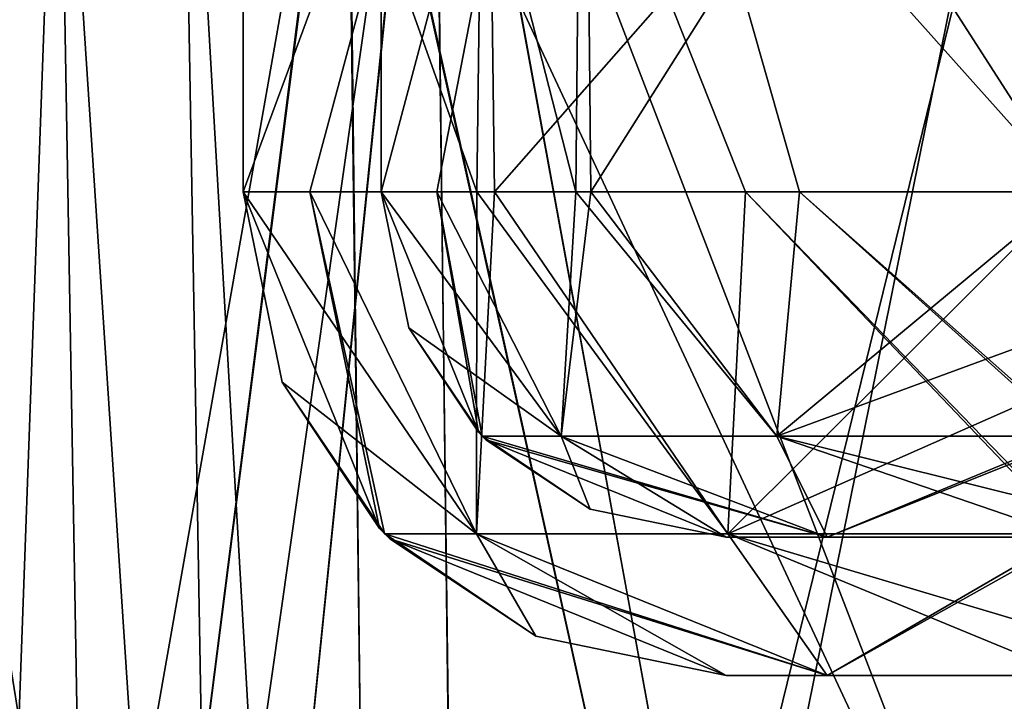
# Model space of a CAD drawing. Header units: millimetres. Extents: x -294 to 294, y -42 to 416.
# Tile 310 of 364: x -7 to 8, y 333 to 343. Entities that reach past the tile are written whole.
import ezdxf

# ---------------------------------------------------------------- set-up
doc = ezdxf.new("R2010")
doc.units = ezdxf.units.MM
doc.header["$LTSCALE"] = 65.185185
for name, color, linetype in [('1918', 7, 'CONTINUOUS'), ('1956', 7, 'CONTINUOUS'), ('2025', 7, 'CONTINUOUS'), ('2106', 7, 'CONTINUOUS'), ('2109', 7, 'CONTINUOUS'), ('2110', 7, 'CONTINUOUS'), ('2111', 7, 'CONTINUOUS'), ('2112', 7, 'CONTINUOUS'), ('2115', 7, 'CONTINUOUS'), ('2116', 7, 'CONTINUOUS'), ('2270', 7, 'CONTINUOUS'), ('2276', 7, 'CONTINUOUS'), ('2284', 7, 'CONTINUOUS'), ('2288', 7, 'CONTINUOUS'), ('2323', 7, 'CONTINUOUS'), ('2330', 7, 'CONTINUOUS'), ('2367', 7, 'CONTINUOUS'), ('2376', 7, 'CONTINUOUS'), ('2377', 7, 'CONTINUOUS'), ('2378', 7, 'CONTINUOUS'), ('2379', 7, 'CONTINUOUS'), ('2380', 7, 'CONTINUOUS'), ('2381', 7, 'CONTINUOUS'), ('2397', 7, 'CONTINUOUS'), ('2400', 7, 'CONTINUOUS'), ('2401', 7, 'CONTINUOUS'), ('2402', 7, 'CONTINUOUS'), ('2403', 7, 'CONTINUOUS'), ('2404', 7, 'CONTINUOUS'), ('2405', 7, 'CONTINUOUS'), ('3634', 7, 'CONTINUOUS'), ('3640', 7, 'CONTINUOUS'), ('3648', 7, 'CONTINUOUS'), ('3652', 7, 'CONTINUOUS'), ('3687', 7, 'CONTINUOUS'), ('3694', 7, 'CONTINUOUS'), ('3701', 7, 'CONTINUOUS'), ('3725', 7, 'CONTINUOUS'), ('3808', 7, 'CONTINUOUS'), ('3889', 7, 'CONTINUOUS'), ('3892', 7, 'CONTINUOUS'), ('3893', 7, 'CONTINUOUS'), ('3894', 7, 'CONTINUOUS'), ('3895', 7, 'CONTINUOUS'), ('3898', 7, 'CONTINUOUS'), ('3899', 7, 'CONTINUOUS'), ('4018', 7, 'CONTINUOUS'), ('4027', 7, 'CONTINUOUS'), ('4028', 7, 'CONTINUOUS'), ('4029', 7, 'CONTINUOUS'), ('4030', 7, 'CONTINUOUS'), ('4031', 7, 'CONTINUOUS'), ('4032', 7, 'CONTINUOUS'), ('4038', 7, 'CONTINUOUS'), ('4049', 7, 'CONTINUOUS'), ('4052', 7, 'CONTINUOUS'), ('4053', 7, 'CONTINUOUS'), ('4054', 7, 'CONTINUOUS'), ('4055', 7, 'CONTINUOUS'), ('4056', 7, 'CONTINUOUS')]:
    doc.layers.add(name, color=color, linetype=linetype)

msp = doc.modelspace()

# ---------------------------------------------------------------- linework, layer by layer
at = {"layer": '1918', "linetype": 'Continuous'}
for points in [[(-4.205, 350, -150.183), (-4.205, 350, -27.317), (-3.804, 327, -150.183), (-4.205, 350, -150.183)], [(-4.205, 350, -27.317), (-3.804, 327, -27.317), (-3.804, 327, -150.183), (-4.205, 350, -27.317)]]:
    msp.add_3dface(points, dxfattribs=at)
at = {"layer": '1956', "linetype": 'Continuous'}
for points in [[(-4.205, 350, -27.317), (-0.535, 350, -18.454), (-3.804, 327, -27.317), (-4.205, 350, -27.317)], [(-3.804, 327, -27.317), (-0.535, 350, -18.454), (-2.883, 327, -22.677), (-3.804, 327, -27.317)], [(-2.883, 327, -22.677), (-0.535, 350, -18.454), (-0.262, 327, -18.748), (-2.883, 327, -22.677)], [(-0.535, 350, -18.454), (8.317, 350, -14.795), (3.673, 327, -16.119), (-0.535, 350, -18.454)], [(-0.262, 327, -18.748), (-0.535, 350, -18.454), (3.673, 327, -16.119), (-0.262, 327, -18.748)], [(8.317, 350, -14.795), (8.317, 327, -15.196), (3.673, 327, -16.119), (8.317, 350, -14.795)]]:
    msp.add_3dface(points, dxfattribs=at)
at = {"layer": '2025', "linetype": 'Continuous'}
for points in [[(-0.546, 350, -159.035), (-4.205, 350, -150.183), (-2.881, 327, -154.827), (-0.546, 350, -159.035)], [(-4.205, 350, -150.183), (-3.804, 327, -150.183), (-2.881, 327, -154.827), (-4.205, 350, -150.183)], [(-0.546, 350, -159.035), (-2.881, 327, -154.827), (-0.252, 327, -158.762), (-0.546, 350, -159.035)], [(8.317, 350, -162.705), (-0.546, 350, -159.035), (8.317, 327, -162.304), (8.317, 350, -162.705)], [(8.317, 327, -162.304), (-0.546, 350, -159.035), (3.677, 327, -161.383), (8.317, 327, -162.304)], [(-0.546, 350, -159.035), (-0.252, 327, -158.762), (3.677, 327, -161.383), (-0.546, 350, -159.035)]]:
    msp.add_3dface(points, dxfattribs=at)
at = {"layer": '2106', "linetype": 'Continuous'}
for points in [[(-5.603, 326.953, -143.25), (-3.963, 280, -143.25), (-9.062, 348.6, -143.25), (-5.603, 326.953, -143.25)], [(-9.062, 348.6, -143.25), (-3.963, 280, -143.25), (-8.463, 280, -143.25), (-9.062, 348.6, -143.25)], [(-5.603, 326.953, -143.25), (-9.062, 348.6, -143.25), (-5.981, 348.6, -143.25), (-5.603, 326.953, -143.25)]]:
    msp.add_3dface(points, dxfattribs=at)
at = {"layer": '2109', "linetype": 'Continuous'}
for points in [[(-5.603, 326.953, -34.25), (-5.603, 326.953, -27.316), (-5.981, 348.6, -27.317), (-5.603, 326.953, -34.25)], [(-5.603, 326.953, -34.25), (-5.981, 348.6, -27.317), (-5.981, 348.6, -34.25), (-5.603, 326.953, -34.25)]]:
    msp.add_3dface(points, dxfattribs=at)
at = {"layer": '2110', "linetype": 'Continuous'}
for points in [[(-5.603, 326.953, -150.184), (-5.603, 326.953, -143.25), (-5.981, 348.6, -143.25), (-5.603, 326.953, -150.184)], [(-5.603, 326.953, -150.184), (-5.981, 348.6, -143.25), (-5.981, 348.6, -150.183), (-5.603, 326.953, -150.184)]]:
    msp.add_3dface(points, dxfattribs=at)
at = {"layer": '2111', "linetype": 'Continuous'}
for points in [[(-5.603, 326.953, -141.75), (-5.603, 326.953, -35.75), (-5.981, 348.6, -141.75), (-5.603, 326.953, -141.75)], [(-5.603, 326.953, -35.75), (-5.981, 348.6, -35.75), (-5.981, 348.6, -141.75), (-5.603, 326.953, -35.75)]]:
    msp.add_3dface(points, dxfattribs=at)
at = {"layer": '2112', "linetype": 'Continuous'}
for points in [[(-5.981, 348.6, -34.25), (-9.062, 348.6, -34.25), (-8.463, 280, -34.25), (-5.981, 348.6, -34.25)], [(-5.603, 326.953, -34.25), (-5.981, 348.6, -34.25), (-8.463, 280, -34.25), (-5.603, 326.953, -34.25)]]:
    msp.add_3dface(points, dxfattribs=at)
at = {"layer": '2115', "linetype": 'Continuous'}
for points in [[(-5.603, 326.953, -35.75), (-3.963, 280, -35.75), (-9.062, 348.6, -35.75), (-5.603, 326.953, -35.75)], [(-5.603, 326.953, -35.75), (-9.062, 348.6, -35.75), (-5.981, 348.6, -35.75), (-5.603, 326.953, -35.75)], [(-9.062, 348.6, -35.75), (-3.963, 280, -35.75), (-8.463, 280, -35.75), (-9.062, 348.6, -35.75)]]:
    msp.add_3dface(points, dxfattribs=at)
at = {"layer": '2116', "linetype": 'Continuous'}
for points in [[(-5.981, 348.6, -27.317), (-5.603, 326.953, -27.316), (-4.553, 326.934, -22.008), (-5.981, 348.6, -27.317)], [(-1.803, 348.6, -17.211), (-5.981, 348.6, -27.317), (-4.553, 326.934, -22.008), (-1.803, 348.6, -17.211)], [(-1.533, 326.927, -17.477), (-1.803, 348.6, -17.211), (-4.553, 326.934, -22.008), (-1.533, 326.927, -17.477)], [(8.316, 326.953, -13.397), (8.317, 348.6, -13.019), (-1.803, 348.6, -17.211), (8.316, 326.953, -13.397)], [(8.316, 326.953, -13.397), (-1.803, 348.6, -17.211), (3.001, 326.934, -14.45), (8.316, 326.953, -13.397)], [(3.001, 326.934, -14.45), (-1.803, 348.6, -17.211), (-1.533, 326.927, -17.477), (3.001, 326.934, -14.45)]]:
    msp.add_3dface(points, dxfattribs=at)
at = {"layer": '2270', "linetype": 'Continuous'}
for points in [[(-10.5, 324, -6.3), (-10.071, 348.6, -6.73), (98.473, 348.6, -6.73), (-10.5, 324, -6.3)], [(-10.5, 324, -6.3), (98.473, 348.6, -6.73), (98.644, 338.766, -6.558), (-10.5, 324, -6.3)], [(-10.5, 324, -6.3), (98.644, 338.766, -6.558), (102.644, 329.448, -6.395), (-10.5, 324, -6.3)]]:
    msp.add_3dface(points, dxfattribs=at)
at = {"layer": '2276', "linetype": 'Continuous'}
for points in [[(-10.5, 324, -171.2), (112.042, 325.6, -171.172), (-10.071, 348.6, -170.77), (-10.5, 324, -171.2)], [(-10.071, 348.6, -170.77), (112.042, 325.6, -171.172), (102.645, 329.448, -171.105), (-10.071, 348.6, -170.77)], [(98.473, 348.6, -170.77), (-10.071, 348.6, -170.77), (98.644, 338.766, -170.942), (98.473, 348.6, -170.77)], [(98.644, 338.766, -170.942), (-10.071, 348.6, -170.77), (102.645, 329.448, -171.105), (98.644, 338.766, -170.942)]]:
    msp.add_3dface(points, dxfattribs=at)
at = {"layer": '2284', "linetype": 'Continuous'}
for points in [[(-5.603, 326.953, -150.184), (-5.981, 348.6, -150.183), (-1.789, 348.6, -160.303), (-5.603, 326.953, -150.184)], [(-5.603, 326.953, -150.184), (-1.789, 348.6, -160.303), (-4.552, 326.934, -155.495), (-5.603, 326.953, -150.184)], [(-4.552, 326.934, -155.495), (-1.789, 348.6, -160.303), (-1.534, 326.927, -160.024), (-4.552, 326.934, -155.495)], [(-1.789, 348.6, -160.303), (8.317, 348.6, -164.481), (2.999, 326.934, -163.049), (-1.789, 348.6, -160.303)], [(-1.534, 326.927, -160.024), (-1.789, 348.6, -160.303), (2.999, 326.934, -163.049), (-1.534, 326.927, -160.024)], [(8.317, 348.6, -164.481), (8.316, 326.953, -164.103), (2.999, 326.934, -163.049), (8.317, 348.6, -164.481)]]:
    msp.add_3dface(points, dxfattribs=at)
at = {"layer": '2288', "linetype": 'Continuous'}
for points in [[(-9.062, 348.6, -141.75), (-8.463, 280, -141.75), (-5.981, 348.6, -141.75), (-9.062, 348.6, -141.75)], [(-8.463, 280, -141.75), (-5.603, 326.953, -141.75), (-5.981, 348.6, -141.75), (-8.463, 280, -141.75)]]:
    msp.add_3dface(points, dxfattribs=at)
at = {"layer": '2323', "linetype": 'Continuous'}
for points in [[(112.042, 327, -5.052), (-10.047, 350, -5.454), (-10.501, 324, -5), (112.042, 327, -5.052)], [(99.849, 350, -5.454), (-10.047, 350, -5.454), (100.044, 338.791, -5.258), (99.849, 350, -5.454)], [(-10.047, 350, -5.454), (112.042, 327, -5.052), (103.627, 330.445, -5.112), (-10.047, 350, -5.454)], [(100.044, 338.791, -5.258), (-10.047, 350, -5.454), (103.627, 330.445, -5.112), (100.044, 338.791, -5.258)]]:
    msp.add_3dface(points, dxfattribs=at)
at = {"layer": '2330', "linetype": 'Continuous'}
for points in [[(-10.047, 350, -172.046), (99.849, 350, -172.046), (-10.501, 324, -172.5), (-10.047, 350, -172.046)], [(-10.501, 324, -172.5), (99.849, 350, -172.046), (100.044, 338.791, -172.242), (-10.501, 324, -172.5)], [(103.627, 330.446, -172.387), (-10.501, 324, -172.5), (100.044, 338.791, -172.242), (103.627, 330.446, -172.387)]]:
    msp.add_3dface(points, dxfattribs=at)
at = {"layer": '2367', "linetype": 'Continuous'}
for points in [[(3.7, 333.5, -149.8), (5.164, 333.5, -153.335), (3.7, 333.5, -27.7), (3.7, 333.5, -149.8)], [(3.7, 333.5, -27.7), (5.164, 333.5, -153.335), (5.165, 333.5, -24.164), (3.7, 333.5, -27.7)], [(5.164, 333.5, -153.335), (8.7, 333.5, -154.8), (5.165, 333.5, -24.164), (5.164, 333.5, -153.335)], [(8.7, 333.5, -154.8), (8.7, 333.5, -22.7), (5.165, 333.5, -24.164), (8.7, 333.5, -154.8)]]:
    msp.add_3dface(points, dxfattribs=at)
at = {"layer": '2376', "linetype": 'Continuous'}
for points in [[(-3.3, 350, -149.8), (0.22, 350, -158.29), (-3.3, 340.5, -149.8), (-3.3, 350, -149.8)], [(-3.3, 340.5, -149.8), (0.22, 350, -158.29), (-2.332, 340.5, -154.522), (-3.3, 340.5, -149.8)], [(-2.332, 340.5, -154.522), (0.22, 350, -158.29), (0.345, 340.5, -158.414), (-2.332, 340.5, -154.522)], [(0.22, 350, -158.29), (8.7, 350, -161.8), (0.345, 340.5, -158.414), (0.22, 350, -158.29)], [(8.7, 350, -161.8), (8.7, 340.5, -161.8), (0.345, 340.5, -158.414), (8.7, 350, -161.8)]]:
    msp.add_3dface(points, dxfattribs=at)
at = {"layer": '2377', "linetype": 'Continuous'}
for points in [[(-3.3, 340.5, -149.8), (-2.332, 340.5, -154.522), (-1.325, 335.626, -149.8), (-3.3, 340.5, -149.8)], [(-2.332, 340.5, -154.522), (0.345, 340.5, -158.414), (0.083, 335.55, -154.775), (-2.332, 340.5, -154.522)], [(-2.332, 340.5, -154.522), (0.083, 335.55, -154.775), (-1.251, 335.552, -149.8), (-2.332, 340.5, -154.522)], [(-2.332, 340.5, -154.522), (-1.251, 335.552, -149.8), (-1.325, 335.626, -149.8), (-2.332, 340.5, -154.522)], [(0.345, 340.5, -158.414), (3.725, 335.55, -158.417), (0.083, 335.55, -154.775), (0.345, 340.5, -158.414)], [(0.345, 340.5, -158.414), (8.7, 340.5, -161.8), (3.725, 335.55, -158.417), (0.345, 340.5, -158.414)], [(8.7, 340.5, -161.8), (8.7, 337.744, -161.234), (3.725, 335.55, -158.417), (8.7, 340.5, -161.8)], [(8.7, 337.744, -161.234), (8.7, 335.549, -159.748), (3.725, 335.55, -158.417), (8.7, 337.744, -161.234)], [(-1.251, 335.552, -149.8), (0.083, 335.55, -154.775), (0.944, 334.066, -149.8), (-1.251, 335.552, -149.8)], [(5.164, 333.5, -153.335), (3.7, 333.5, -149.8), (0.083, 335.55, -154.775), (5.164, 333.5, -153.335)], [(3.725, 335.55, -158.417), (5.164, 333.5, -153.335), (0.083, 335.55, -154.775), (3.725, 335.55, -158.417)], [(0.083, 335.55, -154.775), (3.7, 333.5, -149.8), (0.944, 334.066, -149.8), (0.083, 335.55, -154.775)], [(8.7, 335.549, -159.748), (5.164, 333.5, -153.335), (3.725, 335.55, -158.417), (8.7, 335.549, -159.748)], [(5.164, 333.5, -153.335), (8.7, 335.549, -159.748), (8.7, 335.475, -159.674), (5.164, 333.5, -153.335)], [(8.7, 333.5, -154.8), (5.164, 333.5, -153.335), (8.7, 335.475, -159.674), (8.7, 333.5, -154.8)]]:
    msp.add_3dface(points, dxfattribs=at)
at = {"layer": '2378', "linetype": 'Continuous'}
for points in [[(-3.3, 340.5, -149.8), (-1.325, 335.626, -149.8), (-3.3, 340.5, -27.7), (-3.3, 340.5, -149.8)], [(-3.3, 340.5, -27.7), (-1.325, 335.626, -149.8), (-2.734, 337.744, -27.7), (-3.3, 340.5, -27.7)], [(-1.325, 335.626, -149.8), (-1.251, 335.552, -149.8), (-2.734, 337.744, -27.7), (-1.325, 335.626, -149.8)], [(-2.734, 337.744, -27.7), (-1.251, 335.552, -149.8), (-1.248, 335.549, -27.7), (-2.734, 337.744, -27.7)], [(-1.251, 335.552, -149.8), (0.944, 334.066, -149.8), (-1.248, 335.549, -27.7), (-1.251, 335.552, -149.8)], [(-1.248, 335.549, -27.7), (0.944, 334.066, -149.8), (-1.174, 335.475, -27.7), (-1.248, 335.549, -27.7)], [(3.7, 333.5, -149.8), (3.7, 333.5, -27.7), (-1.174, 335.475, -27.7), (3.7, 333.5, -149.8)], [(0.944, 334.066, -149.8), (3.7, 333.5, -149.8), (-1.174, 335.475, -27.7), (0.944, 334.066, -149.8)]]:
    msp.add_3dface(points, dxfattribs=at)
at = {"layer": '2379', "linetype": 'Continuous'}
for points in [[(-3.3, 350, -27.7), (-3.3, 350, -149.8), (-3.3, 340.5, -27.7), (-3.3, 350, -27.7)], [(-3.3, 350, -149.8), (-3.3, 340.5, -149.8), (-3.3, 340.5, -27.7), (-3.3, 350, -149.8)]]:
    msp.add_3dface(points, dxfattribs=at)
at = {"layer": '2380', "linetype": 'Continuous'}
for points in [[(0.21, 350, -19.22), (-3.3, 350, -27.7), (0.086, 340.5, -19.345), (0.21, 350, -19.22)], [(-3.3, 350, -27.7), (-3.3, 340.5, -27.7), (0.086, 340.5, -19.345), (-3.3, 350, -27.7)], [(3.978, 340.5, -16.668), (0.21, 350, -19.22), (0.086, 340.5, -19.345), (3.978, 340.5, -16.668)], [(8.7, 350, -15.7), (0.21, 350, -19.22), (8.7, 340.5, -15.7), (8.7, 350, -15.7)], [(8.7, 340.5, -15.7), (0.21, 350, -19.22), (3.978, 340.5, -16.668), (8.7, 340.5, -15.7)]]:
    msp.add_3dface(points, dxfattribs=at)
at = {"layer": '2381', "linetype": 'Continuous'}
for points in [[(-3.3, 340.5, -27.7), (-2.734, 337.744, -27.7), (0.083, 335.55, -22.725), (-3.3, 340.5, -27.7)], [(0.086, 340.5, -19.345), (-3.3, 340.5, -27.7), (0.083, 335.55, -22.725), (0.086, 340.5, -19.345)], [(0.086, 340.5, -19.345), (0.083, 335.55, -22.725), (3.725, 335.55, -19.083), (0.086, 340.5, -19.345)], [(3.978, 340.5, -16.668), (0.086, 340.5, -19.345), (3.725, 335.55, -19.083), (3.978, 340.5, -16.668)], [(8.7, 335.552, -17.749), (3.978, 340.5, -16.668), (3.725, 335.55, -19.083), (8.7, 335.552, -17.749)], [(8.7, 335.626, -17.675), (8.7, 340.5, -15.7), (3.978, 340.5, -16.668), (8.7, 335.626, -17.675)], [(8.7, 335.552, -17.749), (8.7, 335.626, -17.675), (3.978, 340.5, -16.668), (8.7, 335.552, -17.749)], [(-2.734, 337.744, -27.7), (-1.248, 335.549, -27.7), (0.083, 335.55, -22.725), (-2.734, 337.744, -27.7)], [(-1.248, 335.549, -27.7), (5.165, 333.5, -24.164), (0.083, 335.55, -22.725), (-1.248, 335.549, -27.7)], [(5.165, 333.5, -24.164), (-1.248, 335.549, -27.7), (-1.174, 335.475, -27.7), (5.165, 333.5, -24.164)], [(3.7, 333.5, -27.7), (5.165, 333.5, -24.164), (-1.174, 335.475, -27.7), (3.7, 333.5, -27.7)], [(0.083, 335.55, -22.725), (5.165, 333.5, -24.164), (3.725, 335.55, -19.083), (0.083, 335.55, -22.725)], [(8.7, 334.066, -19.944), (8.7, 335.552, -17.749), (3.725, 335.55, -19.083), (8.7, 334.066, -19.944)], [(8.7, 333.5, -22.7), (8.7, 334.066, -19.944), (3.725, 335.55, -19.083), (8.7, 333.5, -22.7)], [(5.165, 333.5, -24.164), (8.7, 333.5, -22.7), (3.725, 335.55, -19.083), (5.165, 333.5, -24.164)]]:
    msp.add_3dface(points, dxfattribs=at)
at = {"layer": '2397', "linetype": 'Continuous'}
for points in [[(3.7, 335.5, -27.7), (5.164, 335.5, -24.165), (3.7, 335.5, -149.8), (3.7, 335.5, -27.7)], [(3.7, 335.5, -149.8), (5.164, 335.5, -24.165), (5.165, 335.5, -153.336), (3.7, 335.5, -149.8)], [(5.164, 335.5, -24.165), (8.7, 335.5, -22.7), (5.165, 335.5, -153.336), (5.164, 335.5, -24.165)], [(5.165, 335.5, -153.336), (8.7, 335.5, -22.7), (8.7, 335.5, -154.8), (5.165, 335.5, -153.336)]]:
    msp.add_3dface(points, dxfattribs=at)
at = {"layer": '2400', "linetype": 'Continuous'}
for points in [[(-1.3, 351.5, -27.7), (1.632, 351.5, -20.626), (-1.3, 340.5, -27.7), (-1.3, 351.5, -27.7)], [(-1.3, 340.5, -27.7), (1.632, 351.5, -20.626), (-0.493, 340.5, -23.764), (-1.3, 340.5, -27.7)], [(-0.493, 340.5, -23.764), (1.632, 351.5, -20.626), (1.737, 340.5, -20.522), (-0.493, 340.5, -23.764)], [(1.632, 351.5, -20.626), (8.7, 351.5, -17.7), (1.737, 340.5, -20.522), (1.632, 351.5, -20.626)], [(8.7, 351.5, -17.7), (8.7, 340.5, -17.7), (1.737, 340.5, -20.522), (8.7, 351.5, -17.7)]]:
    msp.add_3dface(points, dxfattribs=at)
at = {"layer": '2401', "linetype": 'Continuous'}
for points in [[(-1.3, 340.5, -27.7), (-0.493, 340.5, -23.764), (0.111, 337.019, -27.7), (-1.3, 340.5, -27.7)], [(-0.493, 340.5, -23.764), (1.737, 340.5, -20.522), (1.308, 336.964, -23.432), (-0.493, 340.5, -23.764)], [(-0.493, 340.5, -23.764), (1.308, 336.964, -23.432), (0.164, 336.965, -27.7), (-0.493, 340.5, -23.764)], [(-0.493, 340.5, -23.764), (0.164, 336.965, -27.7), (0.111, 337.019, -27.7), (-0.493, 340.5, -23.764)], [(1.737, 340.5, -20.522), (4.432, 336.964, -20.308), (1.308, 336.964, -23.432), (1.737, 340.5, -20.522)], [(1.737, 340.5, -20.522), (8.7, 340.5, -17.7), (4.432, 336.964, -20.308), (1.737, 340.5, -20.522)], [(8.7, 340.5, -17.7), (8.7, 338.531, -18.104), (4.432, 336.964, -20.308), (8.7, 340.5, -17.7)], [(8.7, 338.531, -18.104), (8.7, 336.964, -19.165), (4.432, 336.964, -20.308), (8.7, 338.531, -18.104)], [(0.164, 336.965, -27.7), (1.308, 336.964, -23.432), (1.731, 335.904, -27.7), (0.164, 336.965, -27.7)], [(5.164, 335.5, -24.165), (3.7, 335.5, -27.7), (1.308, 336.964, -23.432), (5.164, 335.5, -24.165)], [(4.432, 336.964, -20.308), (5.164, 335.5, -24.165), (1.308, 336.964, -23.432), (4.432, 336.964, -20.308)], [(1.308, 336.964, -23.432), (3.7, 335.5, -27.7), (1.731, 335.904, -27.7), (1.308, 336.964, -23.432)], [(8.7, 336.964, -19.165), (5.164, 335.5, -24.165), (4.432, 336.964, -20.308), (8.7, 336.964, -19.165)], [(5.164, 335.5, -24.165), (8.7, 336.964, -19.165), (8.7, 336.911, -19.219), (5.164, 335.5, -24.165)], [(8.7, 335.5, -22.7), (5.164, 335.5, -24.165), (8.7, 336.911, -19.219), (8.7, 335.5, -22.7)]]:
    msp.add_3dface(points, dxfattribs=at)
at = {"layer": '2402', "linetype": 'Continuous'}
for points in [[(-1.3, 340.5, -27.7), (0.111, 337.019, -27.7), (-1.3, 340.5, -149.8), (-1.3, 340.5, -27.7)], [(-1.3, 340.5, -149.8), (0.111, 337.019, -27.7), (-0.896, 338.531, -149.8), (-1.3, 340.5, -149.8)], [(0.111, 337.019, -27.7), (0.164, 336.965, -27.7), (-0.896, 338.531, -149.8), (0.111, 337.019, -27.7)], [(-0.896, 338.531, -149.8), (0.164, 336.965, -27.7), (0.165, 336.964, -149.8), (-0.896, 338.531, -149.8)], [(0.164, 336.965, -27.7), (1.731, 335.904, -27.7), (0.165, 336.964, -149.8), (0.164, 336.965, -27.7)], [(0.165, 336.964, -149.8), (1.731, 335.904, -27.7), (0.219, 336.911, -149.8), (0.165, 336.964, -149.8)], [(3.7, 335.5, -27.7), (3.7, 335.5, -149.8), (0.219, 336.911, -149.8), (3.7, 335.5, -27.7)], [(1.731, 335.904, -27.7), (3.7, 335.5, -27.7), (0.219, 336.911, -149.8), (1.731, 335.904, -27.7)]]:
    msp.add_3dface(points, dxfattribs=at)
at = {"layer": '2403', "linetype": 'Continuous'}
for points in [[(-1.3, 351.5, -149.8), (-1.3, 351.5, -27.7), (-1.3, 340.5, -149.8), (-1.3, 351.5, -149.8)], [(-1.3, 351.5, -27.7), (-1.3, 340.5, -27.7), (-1.3, 340.5, -149.8), (-1.3, 351.5, -27.7)]]:
    msp.add_3dface(points, dxfattribs=at)
at = {"layer": '2404', "linetype": 'Continuous'}
for points in [[(1.626, 351.5, -156.868), (-1.3, 351.5, -149.8), (1.522, 340.5, -156.763), (1.626, 351.5, -156.868)], [(-1.3, 351.5, -149.8), (-1.3, 340.5, -149.8), (1.522, 340.5, -156.763), (-1.3, 351.5, -149.8)], [(4.764, 340.5, -158.993), (1.626, 351.5, -156.868), (1.522, 340.5, -156.763), (4.764, 340.5, -158.993)], [(8.7, 351.5, -159.8), (1.626, 351.5, -156.868), (8.7, 340.5, -159.8), (8.7, 351.5, -159.8)], [(8.7, 340.5, -159.8), (1.626, 351.5, -156.868), (4.764, 340.5, -158.993), (8.7, 340.5, -159.8)]]:
    msp.add_3dface(points, dxfattribs=at)
at = {"layer": '2405', "linetype": 'Continuous'}
for points in [[(-1.3, 340.5, -149.8), (-0.896, 338.531, -149.8), (1.308, 336.964, -154.068), (-1.3, 340.5, -149.8)], [(1.522, 340.5, -156.763), (-1.3, 340.5, -149.8), (1.308, 336.964, -154.068), (1.522, 340.5, -156.763)], [(1.522, 340.5, -156.763), (1.308, 336.964, -154.068), (4.432, 336.964, -157.192), (1.522, 340.5, -156.763)], [(4.764, 340.5, -158.993), (1.522, 340.5, -156.763), (4.432, 336.964, -157.192), (4.764, 340.5, -158.993)], [(4.764, 340.5, -158.993), (4.432, 336.964, -157.192), (8.7, 336.965, -158.336), (4.764, 340.5, -158.993)], [(8.7, 340.5, -159.8), (4.764, 340.5, -158.993), (8.7, 337.019, -158.389), (8.7, 340.5, -159.8)], [(4.764, 340.5, -158.993), (8.7, 336.965, -158.336), (8.7, 337.019, -158.389), (4.764, 340.5, -158.993)], [(-0.896, 338.531, -149.8), (0.165, 336.964, -149.8), (1.308, 336.964, -154.068), (-0.896, 338.531, -149.8)], [(5.165, 335.5, -153.336), (0.165, 336.964, -149.8), (0.219, 336.911, -149.8), (5.165, 335.5, -153.336)], [(0.165, 336.964, -149.8), (5.165, 335.5, -153.336), (1.308, 336.964, -154.068), (0.165, 336.964, -149.8)], [(3.7, 335.5, -149.8), (5.165, 335.5, -153.336), (0.219, 336.911, -149.8), (3.7, 335.5, -149.8)], [(1.308, 336.964, -154.068), (5.165, 335.5, -153.336), (4.432, 336.964, -157.192), (1.308, 336.964, -154.068)], [(8.7, 336.965, -158.336), (4.432, 336.964, -157.192), (8.7, 335.904, -156.769), (8.7, 336.965, -158.336)], [(5.165, 335.5, -153.336), (8.7, 335.5, -154.8), (4.432, 336.964, -157.192), (5.165, 335.5, -153.336)], [(4.432, 336.964, -157.192), (8.7, 335.5, -154.8), (8.7, 335.904, -156.769), (4.432, 336.964, -157.192)]]:
    msp.add_3dface(points, dxfattribs=at)
at = {"layer": '3634', "linetype": 'Continuous'}
for points in [[(-10.071, 348.6, -176.23), (98.473, 348.6, -176.23), (-10.5, 324, -175.8), (-10.071, 348.6, -176.23)], [(98.473, 348.6, -176.23), (98.644, 338.766, -176.058), (-10.5, 324, -175.8), (98.473, 348.6, -176.23)], [(-10.5, 324, -175.8), (98.644, 338.766, -176.058), (102.644, 329.448, -175.895), (-10.5, 324, -175.8)]]:
    msp.add_3dface(points, dxfattribs=at)
at = {"layer": '3640', "linetype": 'Continuous'}
for points in [[(112.042, 325.6, -340.672), (-10.071, 348.6, -340.27), (-10.5, 324, -340.7), (112.042, 325.6, -340.672)], [(112.042, 325.6, -340.672), (102.645, 329.448, -340.605), (-10.071, 348.6, -340.27), (112.042, 325.6, -340.672)], [(102.645, 329.448, -340.605), (98.644, 338.766, -340.442), (-10.071, 348.6, -340.27), (102.645, 329.448, -340.605)], [(98.644, 338.766, -340.442), (98.473, 348.6, -340.27), (-10.071, 348.6, -340.27), (98.644, 338.766, -340.442)]]:
    msp.add_3dface(points, dxfattribs=at)
at = {"layer": '3648', "linetype": 'Continuous'}
for points in [[(-1.789, 348.6, -329.803), (-5.603, 326.953, -319.684), (-5.981, 348.6, -319.683), (-1.789, 348.6, -329.803)], [(-4.552, 326.934, -324.995), (-5.603, 326.953, -319.684), (-1.789, 348.6, -329.803), (-4.552, 326.934, -324.995)], [(-1.534, 326.927, -329.524), (-4.552, 326.934, -324.995), (-1.789, 348.6, -329.803), (-1.534, 326.927, -329.524)], [(2.999, 326.934, -332.549), (-1.534, 326.927, -329.524), (-1.789, 348.6, -329.803), (2.999, 326.934, -332.549)], [(8.317, 348.6, -333.981), (2.999, 326.934, -332.549), (-1.789, 348.6, -329.803), (8.317, 348.6, -333.981)], [(8.316, 326.953, -333.603), (2.999, 326.934, -332.549), (8.317, 348.6, -333.981), (8.316, 326.953, -333.603)]]:
    msp.add_3dface(points, dxfattribs=at)
at = {"layer": '3652', "linetype": 'Continuous'}
for points in [[(-5.981, 348.6, -311.25), (-9.062, 348.6, -311.25), (-8.463, 280, -311.25), (-5.981, 348.6, -311.25)], [(-5.981, 348.6, -311.25), (-8.463, 280, -311.25), (-5.603, 326.953, -311.25), (-5.981, 348.6, -311.25)]]:
    msp.add_3dface(points, dxfattribs=at)
at = {"layer": '3687', "linetype": 'Continuous'}
for points in [[(-10.047, 350, -174.954), (-10.501, 324, -174.5), (112.042, 327, -174.552), (-10.047, 350, -174.954)], [(99.849, 350, -174.954), (-10.047, 350, -174.954), (100.044, 338.791, -174.758), (99.849, 350, -174.954)], [(-10.047, 350, -174.954), (112.042, 327, -174.552), (103.627, 330.445, -174.612), (-10.047, 350, -174.954)], [(100.044, 338.791, -174.758), (-10.047, 350, -174.954), (103.627, 330.445, -174.612), (100.044, 338.791, -174.758)]]:
    msp.add_3dface(points, dxfattribs=at)
at = {"layer": '3694', "linetype": 'Continuous'}
for points in [[(-10.501, 324, -342), (-10.047, 350, -341.546), (99.849, 350, -341.546), (-10.501, 324, -342)], [(-10.501, 324, -342), (99.849, 350, -341.546), (100.044, 338.791, -341.742), (-10.501, 324, -342)], [(103.627, 330.446, -341.887), (-10.501, 324, -342), (100.044, 338.791, -341.742), (103.627, 330.446, -341.887)]]:
    msp.add_3dface(points, dxfattribs=at)
at = {"layer": '3701', "linetype": 'Continuous'}
for points in [[(-4.205, 350, -319.683), (-4.205, 350, -196.817), (-3.804, 327, -319.683), (-4.205, 350, -319.683)], [(-4.205, 350, -196.817), (-3.804, 327, -196.817), (-3.804, 327, -319.683), (-4.205, 350, -196.817)]]:
    msp.add_3dface(points, dxfattribs=at)
at = {"layer": '3725', "linetype": 'Continuous'}
for points in [[(-4.205, 350, -196.817), (-0.535, 350, -187.954), (-3.804, 327, -196.817), (-4.205, 350, -196.817)], [(-3.804, 327, -196.817), (-0.535, 350, -187.954), (-2.883, 327, -192.177), (-3.804, 327, -196.817)], [(-2.883, 327, -192.177), (-0.535, 350, -187.954), (-0.262, 327, -188.248), (-2.883, 327, -192.177)], [(-0.535, 350, -187.954), (8.317, 350, -184.295), (3.673, 327, -185.619), (-0.535, 350, -187.954)], [(-0.262, 327, -188.248), (-0.535, 350, -187.954), (3.673, 327, -185.619), (-0.262, 327, -188.248)], [(8.317, 350, -184.295), (8.317, 327, -184.696), (3.673, 327, -185.619), (8.317, 350, -184.295)]]:
    msp.add_3dface(points, dxfattribs=at)
at = {"layer": '3808', "linetype": 'Continuous'}
for points in [[(-0.546, 350, -328.535), (-4.205, 350, -319.683), (-2.881, 327, -324.327), (-0.546, 350, -328.535)], [(-4.205, 350, -319.683), (-3.804, 327, -319.683), (-2.881, 327, -324.327), (-4.205, 350, -319.683)], [(-0.546, 350, -328.535), (-2.881, 327, -324.327), (-0.252, 327, -328.262), (-0.546, 350, -328.535)], [(8.317, 350, -332.205), (-0.546, 350, -328.535), (8.317, 327, -331.804), (8.317, 350, -332.205)], [(8.317, 327, -331.804), (-0.546, 350, -328.535), (3.677, 327, -330.883), (8.317, 327, -331.804)], [(-0.546, 350, -328.535), (-0.252, 327, -328.262), (3.677, 327, -330.883), (-0.546, 350, -328.535)]]:
    msp.add_3dface(points, dxfattribs=at)
at = {"layer": '3889', "linetype": 'Continuous'}
for points in [[(-9.062, 348.6, -312.75), (-5.981, 348.6, -312.75), (-5.603, 326.953, -312.75), (-9.062, 348.6, -312.75)], [(-8.463, 280, -312.75), (-9.062, 348.6, -312.75), (-3.963, 280, -312.75), (-8.463, 280, -312.75)], [(-3.963, 280, -312.75), (-9.062, 348.6, -312.75), (-5.603, 326.953, -312.75), (-3.963, 280, -312.75)]]:
    msp.add_3dface(points, dxfattribs=at)
at = {"layer": '3892', "linetype": 'Continuous'}
for points in [[(-5.981, 348.6, -196.817), (-5.981, 348.6, -203.75), (-5.603, 326.953, -203.75), (-5.981, 348.6, -196.817)], [(-5.981, 348.6, -196.817), (-5.603, 326.953, -203.75), (-5.603, 326.953, -196.816), (-5.981, 348.6, -196.817)]]:
    msp.add_3dface(points, dxfattribs=at)
at = {"layer": '3893', "linetype": 'Continuous'}
for points in [[(-5.981, 348.6, -319.683), (-5.603, 326.953, -319.684), (-5.981, 348.6, -312.75), (-5.981, 348.6, -319.683)], [(-5.981, 348.6, -312.75), (-5.603, 326.953, -319.684), (-5.603, 326.953, -312.75), (-5.981, 348.6, -312.75)]]:
    msp.add_3dface(points, dxfattribs=at)
at = {"layer": '3894', "linetype": 'Continuous'}
for points in [[(-5.981, 348.6, -205.25), (-5.981, 348.6, -311.25), (-5.603, 326.953, -205.25), (-5.981, 348.6, -205.25)], [(-5.981, 348.6, -311.25), (-5.603, 326.953, -311.25), (-5.603, 326.953, -205.25), (-5.981, 348.6, -311.25)]]:
    msp.add_3dface(points, dxfattribs=at)
at = {"layer": '3895', "linetype": 'Continuous'}
for points in [[(-5.981, 348.6, -203.75), (-9.062, 348.6, -203.75), (-8.463, 280, -203.75), (-5.981, 348.6, -203.75)], [(-5.981, 348.6, -203.75), (-8.463, 280, -203.75), (-5.603, 326.953, -203.75), (-5.981, 348.6, -203.75)]]:
    msp.add_3dface(points, dxfattribs=at)
at = {"layer": '3898', "linetype": 'Continuous'}
for points in [[(-9.062, 348.6, -205.25), (-5.981, 348.6, -205.25), (-5.603, 326.953, -205.25), (-9.062, 348.6, -205.25)], [(-9.062, 348.6, -205.25), (-5.603, 326.953, -205.25), (-3.963, 280, -205.25), (-9.062, 348.6, -205.25)], [(-8.463, 280, -205.25), (-9.062, 348.6, -205.25), (-3.963, 280, -205.25), (-8.463, 280, -205.25)]]:
    msp.add_3dface(points, dxfattribs=at)
at = {"layer": '3899', "linetype": 'Continuous'}
for points in [[(-1.803, 348.6, -186.711), (-5.981, 348.6, -196.817), (-4.553, 326.934, -191.508), (-1.803, 348.6, -186.711)], [(-5.981, 348.6, -196.817), (-5.603, 326.953, -196.816), (-4.553, 326.934, -191.508), (-5.981, 348.6, -196.817)], [(-1.533, 326.927, -186.977), (-1.803, 348.6, -186.711), (-4.553, 326.934, -191.508), (-1.533, 326.927, -186.977)], [(8.316, 326.953, -182.897), (8.317, 348.6, -182.519), (-1.803, 348.6, -186.711), (8.316, 326.953, -182.897)], [(8.316, 326.953, -182.897), (-1.803, 348.6, -186.711), (3.001, 326.934, -183.95), (8.316, 326.953, -182.897)], [(3.001, 326.934, -183.95), (-1.803, 348.6, -186.711), (-1.533, 326.927, -186.977), (3.001, 326.934, -183.95)]]:
    msp.add_3dface(points, dxfattribs=at)
at = {"layer": '4018', "linetype": 'Continuous'}
for points in [[(3.7, 333.5, -319.3), (5.164, 333.5, -322.835), (3.7, 333.5, -197.2), (3.7, 333.5, -319.3)], [(3.7, 333.5, -197.2), (5.164, 333.5, -322.835), (5.165, 333.5, -193.664), (3.7, 333.5, -197.2)], [(5.164, 333.5, -322.835), (8.7, 333.5, -324.3), (5.165, 333.5, -193.664), (5.164, 333.5, -322.835)], [(8.7, 333.5, -324.3), (8.7, 333.5, -192.2), (5.165, 333.5, -193.664), (8.7, 333.5, -324.3)]]:
    msp.add_3dface(points, dxfattribs=at)
at = {"layer": '4027', "linetype": 'Continuous'}
for points in [[(-3.3, 350, -319.3), (0.22, 350, -327.79), (-3.3, 340.5, -319.3), (-3.3, 350, -319.3)], [(-3.3, 340.5, -319.3), (0.22, 350, -327.79), (-2.332, 340.5, -324.022), (-3.3, 340.5, -319.3)], [(-2.332, 340.5, -324.022), (0.22, 350, -327.79), (0.345, 340.5, -327.914), (-2.332, 340.5, -324.022)], [(0.22, 350, -327.79), (8.7, 350, -331.3), (0.345, 340.5, -327.914), (0.22, 350, -327.79)], [(8.7, 350, -331.3), (8.7, 340.5, -331.3), (0.345, 340.5, -327.914), (8.7, 350, -331.3)]]:
    msp.add_3dface(points, dxfattribs=at)
at = {"layer": '4028', "linetype": 'Continuous'}
for points in [[(-3.3, 340.5, -319.3), (-2.332, 340.5, -324.022), (-1.325, 335.626, -319.3), (-3.3, 340.5, -319.3)], [(-2.332, 340.5, -324.022), (0.345, 340.5, -327.914), (0.083, 335.55, -324.275), (-2.332, 340.5, -324.022)], [(-2.332, 340.5, -324.022), (0.083, 335.55, -324.275), (-1.251, 335.552, -319.3), (-2.332, 340.5, -324.022)], [(-2.332, 340.5, -324.022), (-1.251, 335.552, -319.3), (-1.325, 335.626, -319.3), (-2.332, 340.5, -324.022)], [(0.345, 340.5, -327.914), (3.725, 335.55, -327.917), (0.083, 335.55, -324.275), (0.345, 340.5, -327.914)], [(0.345, 340.5, -327.914), (8.7, 340.5, -331.3), (3.725, 335.55, -327.917), (0.345, 340.5, -327.914)], [(8.7, 340.5, -331.3), (8.7, 337.744, -330.734), (3.725, 335.55, -327.917), (8.7, 340.5, -331.3)], [(8.7, 337.744, -330.734), (8.7, 335.549, -329.248), (3.725, 335.55, -327.917), (8.7, 337.744, -330.734)], [(-1.251, 335.552, -319.3), (0.083, 335.55, -324.275), (0.944, 334.066, -319.3), (-1.251, 335.552, -319.3)], [(5.164, 333.5, -322.835), (3.7, 333.5, -319.3), (0.083, 335.55, -324.275), (5.164, 333.5, -322.835)], [(3.725, 335.55, -327.917), (5.164, 333.5, -322.835), (0.083, 335.55, -324.275), (3.725, 335.55, -327.917)], [(0.083, 335.55, -324.275), (3.7, 333.5, -319.3), (0.944, 334.066, -319.3), (0.083, 335.55, -324.275)], [(8.7, 335.549, -329.248), (5.164, 333.5, -322.835), (3.725, 335.55, -327.917), (8.7, 335.549, -329.248)], [(5.164, 333.5, -322.835), (8.7, 335.549, -329.248), (8.7, 335.475, -329.174), (5.164, 333.5, -322.835)], [(8.7, 333.5, -324.3), (5.164, 333.5, -322.835), (8.7, 335.475, -329.174), (8.7, 333.5, -324.3)]]:
    msp.add_3dface(points, dxfattribs=at)
at = {"layer": '4029', "linetype": 'Continuous'}
for points in [[(-3.3, 340.5, -319.3), (-1.325, 335.626, -319.3), (-3.3, 340.5, -197.2), (-3.3, 340.5, -319.3)], [(-3.3, 340.5, -197.2), (-1.325, 335.626, -319.3), (-2.734, 337.744, -197.2), (-3.3, 340.5, -197.2)], [(-1.325, 335.626, -319.3), (-1.251, 335.552, -319.3), (-2.734, 337.744, -197.2), (-1.325, 335.626, -319.3)], [(-2.734, 337.744, -197.2), (-1.251, 335.552, -319.3), (-1.248, 335.549, -197.2), (-2.734, 337.744, -197.2)], [(-1.251, 335.552, -319.3), (0.944, 334.066, -319.3), (-1.248, 335.549, -197.2), (-1.251, 335.552, -319.3)], [(-1.248, 335.549, -197.2), (0.944, 334.066, -319.3), (-1.174, 335.475, -197.2), (-1.248, 335.549, -197.2)], [(3.7, 333.5, -319.3), (3.7, 333.5, -197.2), (-1.174, 335.475, -197.2), (3.7, 333.5, -319.3)], [(0.944, 334.066, -319.3), (3.7, 333.5, -319.3), (-1.174, 335.475, -197.2), (0.944, 334.066, -319.3)]]:
    msp.add_3dface(points, dxfattribs=at)
at = {"layer": '4030', "linetype": 'Continuous'}
for points in [[(-3.3, 350, -197.2), (-3.3, 350, -319.3), (-3.3, 340.5, -197.2), (-3.3, 350, -197.2)], [(-3.3, 350, -319.3), (-3.3, 340.5, -319.3), (-3.3, 340.5, -197.2), (-3.3, 350, -319.3)]]:
    msp.add_3dface(points, dxfattribs=at)
at = {"layer": '4031', "linetype": 'Continuous'}
for points in [[(0.21, 350, -188.72), (-3.3, 350, -197.2), (0.086, 340.5, -188.845), (0.21, 350, -188.72)], [(-3.3, 350, -197.2), (-3.3, 340.5, -197.2), (0.086, 340.5, -188.845), (-3.3, 350, -197.2)], [(3.978, 340.5, -186.168), (0.21, 350, -188.72), (0.086, 340.5, -188.845), (3.978, 340.5, -186.168)], [(8.7, 350, -185.2), (0.21, 350, -188.72), (8.7, 340.5, -185.2), (8.7, 350, -185.2)], [(8.7, 340.5, -185.2), (0.21, 350, -188.72), (3.978, 340.5, -186.168), (8.7, 340.5, -185.2)]]:
    msp.add_3dface(points, dxfattribs=at)
at = {"layer": '4032', "linetype": 'Continuous'}
for points in [[(-3.3, 340.5, -197.2), (-2.734, 337.744, -197.2), (0.083, 335.55, -192.225), (-3.3, 340.5, -197.2)], [(0.086, 340.5, -188.845), (-3.3, 340.5, -197.2), (0.083, 335.55, -192.225), (0.086, 340.5, -188.845)], [(0.086, 340.5, -188.845), (0.083, 335.55, -192.225), (3.725, 335.55, -188.583), (0.086, 340.5, -188.845)], [(3.978, 340.5, -186.168), (0.086, 340.5, -188.845), (3.725, 335.55, -188.583), (3.978, 340.5, -186.168)], [(8.7, 335.552, -187.249), (3.978, 340.5, -186.168), (3.725, 335.55, -188.583), (8.7, 335.552, -187.249)], [(8.7, 335.626, -187.175), (8.7, 340.5, -185.2), (3.978, 340.5, -186.168), (8.7, 335.626, -187.175)], [(8.7, 335.552, -187.249), (8.7, 335.626, -187.175), (3.978, 340.5, -186.168), (8.7, 335.552, -187.249)], [(-2.734, 337.744, -197.2), (-1.248, 335.549, -197.2), (0.083, 335.55, -192.225), (-2.734, 337.744, -197.2)], [(-1.248, 335.549, -197.2), (5.165, 333.5, -193.664), (0.083, 335.55, -192.225), (-1.248, 335.549, -197.2)], [(5.165, 333.5, -193.664), (-1.248, 335.549, -197.2), (-1.174, 335.475, -197.2), (5.165, 333.5, -193.664)], [(3.7, 333.5, -197.2), (5.165, 333.5, -193.664), (-1.174, 335.475, -197.2), (3.7, 333.5, -197.2)], [(0.083, 335.55, -192.225), (5.165, 333.5, -193.664), (3.725, 335.55, -188.583), (0.083, 335.55, -192.225)], [(8.7, 334.066, -189.444), (8.7, 335.552, -187.249), (3.725, 335.55, -188.583), (8.7, 334.066, -189.444)], [(8.7, 333.5, -192.2), (8.7, 334.066, -189.444), (3.725, 335.55, -188.583), (8.7, 333.5, -192.2)], [(5.165, 333.5, -193.664), (8.7, 333.5, -192.2), (3.725, 335.55, -188.583), (5.165, 333.5, -193.664)]]:
    msp.add_3dface(points, dxfattribs=at)
at = {"layer": '4038', "linetype": 'Continuous'}
for points in [[(-1.3, 340.5, -197.2), (-0.493, 340.5, -193.264), (0.111, 337.019, -197.2), (-1.3, 340.5, -197.2)], [(-0.493, 340.5, -193.264), (1.737, 340.5, -190.022), (1.308, 336.964, -192.932), (-0.493, 340.5, -193.264)], [(-0.493, 340.5, -193.264), (1.308, 336.964, -192.932), (0.164, 336.965, -197.2), (-0.493, 340.5, -193.264)], [(-0.493, 340.5, -193.264), (0.164, 336.965, -197.2), (0.111, 337.019, -197.2), (-0.493, 340.5, -193.264)], [(1.737, 340.5, -190.022), (4.432, 336.964, -189.808), (1.308, 336.964, -192.932), (1.737, 340.5, -190.022)], [(1.737, 340.5, -190.022), (8.7, 340.5, -187.2), (4.432, 336.964, -189.808), (1.737, 340.5, -190.022)], [(8.7, 340.5, -187.2), (8.7, 338.531, -187.604), (4.432, 336.964, -189.808), (8.7, 340.5, -187.2)], [(8.7, 338.531, -187.604), (8.7, 336.964, -188.665), (4.432, 336.964, -189.808), (8.7, 338.531, -187.604)], [(0.164, 336.965, -197.2), (1.308, 336.964, -192.932), (1.731, 335.904, -197.2), (0.164, 336.965, -197.2)], [(5.164, 335.5, -193.665), (3.7, 335.5, -197.2), (1.308, 336.964, -192.932), (5.164, 335.5, -193.665)], [(4.432, 336.964, -189.808), (5.164, 335.5, -193.665), (1.308, 336.964, -192.932), (4.432, 336.964, -189.808)], [(1.308, 336.964, -192.932), (3.7, 335.5, -197.2), (1.731, 335.904, -197.2), (1.308, 336.964, -192.932)], [(8.7, 336.964, -188.665), (5.164, 335.5, -193.665), (4.432, 336.964, -189.808), (8.7, 336.964, -188.665)], [(5.164, 335.5, -193.665), (8.7, 336.964, -188.665), (8.7, 336.911, -188.719), (5.164, 335.5, -193.665)], [(8.7, 335.5, -192.2), (5.164, 335.5, -193.665), (8.7, 336.911, -188.719), (8.7, 335.5, -192.2)]]:
    msp.add_3dface(points, dxfattribs=at)
at = {"layer": '4049', "linetype": 'Continuous'}
for points in [[(3.7, 335.5, -197.2), (5.164, 335.5, -193.665), (3.7, 335.5, -319.3), (3.7, 335.5, -197.2)], [(3.7, 335.5, -319.3), (5.164, 335.5, -193.665), (5.165, 335.5, -322.836), (3.7, 335.5, -319.3)], [(5.164, 335.5, -193.665), (8.7, 335.5, -192.2), (5.165, 335.5, -322.836), (5.164, 335.5, -193.665)], [(5.165, 335.5, -322.836), (8.7, 335.5, -192.2), (8.7, 335.5, -324.3), (5.165, 335.5, -322.836)]]:
    msp.add_3dface(points, dxfattribs=at)
at = {"layer": '4052', "linetype": 'Continuous'}
for points in [[(-1.3, 351.5, -197.2), (1.632, 351.5, -190.126), (-1.3, 340.5, -197.2), (-1.3, 351.5, -197.2)], [(-1.3, 340.5, -197.2), (1.632, 351.5, -190.126), (-0.493, 340.5, -193.264), (-1.3, 340.5, -197.2)], [(-0.493, 340.5, -193.264), (1.632, 351.5, -190.126), (1.737, 340.5, -190.022), (-0.493, 340.5, -193.264)], [(1.632, 351.5, -190.126), (8.7, 351.5, -187.2), (1.737, 340.5, -190.022), (1.632, 351.5, -190.126)], [(8.7, 351.5, -187.2), (8.7, 340.5, -187.2), (1.737, 340.5, -190.022), (8.7, 351.5, -187.2)]]:
    msp.add_3dface(points, dxfattribs=at)
at = {"layer": '4053', "linetype": 'Continuous'}
for points in [[(-1.3, 340.5, -197.2), (0.111, 337.019, -197.2), (-1.3, 340.5, -319.3), (-1.3, 340.5, -197.2)], [(-1.3, 340.5, -319.3), (0.111, 337.019, -197.2), (-0.896, 338.531, -319.3), (-1.3, 340.5, -319.3)], [(0.111, 337.019, -197.2), (0.164, 336.965, -197.2), (-0.896, 338.531, -319.3), (0.111, 337.019, -197.2)], [(-0.896, 338.531, -319.3), (0.164, 336.965, -197.2), (0.165, 336.964, -319.3), (-0.896, 338.531, -319.3)], [(0.164, 336.965, -197.2), (1.731, 335.904, -197.2), (0.165, 336.964, -319.3), (0.164, 336.965, -197.2)], [(0.165, 336.964, -319.3), (1.731, 335.904, -197.2), (0.219, 336.911, -319.3), (0.165, 336.964, -319.3)], [(3.7, 335.5, -197.2), (3.7, 335.5, -319.3), (0.219, 336.911, -319.3), (3.7, 335.5, -197.2)], [(1.731, 335.904, -197.2), (3.7, 335.5, -197.2), (0.219, 336.911, -319.3), (1.731, 335.904, -197.2)]]:
    msp.add_3dface(points, dxfattribs=at)
at = {"layer": '4054', "linetype": 'Continuous'}
for points in [[(-1.3, 351.5, -319.3), (-1.3, 351.5, -197.2), (-1.3, 340.5, -319.3), (-1.3, 351.5, -319.3)], [(-1.3, 351.5, -197.2), (-1.3, 340.5, -197.2), (-1.3, 340.5, -319.3), (-1.3, 351.5, -197.2)]]:
    msp.add_3dface(points, dxfattribs=at)
at = {"layer": '4055', "linetype": 'Continuous'}
for points in [[(1.626, 351.5, -326.368), (-1.3, 351.5, -319.3), (1.522, 340.5, -326.263), (1.626, 351.5, -326.368)], [(-1.3, 351.5, -319.3), (-1.3, 340.5, -319.3), (1.522, 340.5, -326.263), (-1.3, 351.5, -319.3)], [(4.764, 340.5, -328.493), (1.626, 351.5, -326.368), (1.522, 340.5, -326.263), (4.764, 340.5, -328.493)], [(8.7, 351.5, -329.3), (1.626, 351.5, -326.368), (8.7, 340.5, -329.3), (8.7, 351.5, -329.3)], [(8.7, 340.5, -329.3), (1.626, 351.5, -326.368), (4.764, 340.5, -328.493), (8.7, 340.5, -329.3)]]:
    msp.add_3dface(points, dxfattribs=at)
at = {"layer": '4056', "linetype": 'Continuous'}
for points in [[(-1.3, 340.5, -319.3), (-0.896, 338.531, -319.3), (1.308, 336.964, -323.568), (-1.3, 340.5, -319.3)], [(1.522, 340.5, -326.263), (-1.3, 340.5, -319.3), (1.308, 336.964, -323.568), (1.522, 340.5, -326.263)], [(1.522, 340.5, -326.263), (1.308, 336.964, -323.568), (4.432, 336.964, -326.692), (1.522, 340.5, -326.263)], [(4.764, 340.5, -328.493), (1.522, 340.5, -326.263), (4.432, 336.964, -326.692), (4.764, 340.5, -328.493)], [(4.764, 340.5, -328.493), (4.432, 336.964, -326.692), (8.7, 336.965, -327.836), (4.764, 340.5, -328.493)], [(8.7, 340.5, -329.3), (4.764, 340.5, -328.493), (8.7, 337.019, -327.889), (8.7, 340.5, -329.3)], [(4.764, 340.5, -328.493), (8.7, 336.965, -327.836), (8.7, 337.019, -327.889), (4.764, 340.5, -328.493)], [(-0.896, 338.531, -319.3), (0.165, 336.964, -319.3), (1.308, 336.964, -323.568), (-0.896, 338.531, -319.3)], [(5.165, 335.5, -322.836), (0.165, 336.964, -319.3), (0.219, 336.911, -319.3), (5.165, 335.5, -322.836)], [(0.165, 336.964, -319.3), (5.165, 335.5, -322.836), (1.308, 336.964, -323.568), (0.165, 336.964, -319.3)], [(3.7, 335.5, -319.3), (5.165, 335.5, -322.836), (0.219, 336.911, -319.3), (3.7, 335.5, -319.3)], [(1.308, 336.964, -323.568), (5.165, 335.5, -322.836), (4.432, 336.964, -326.692), (1.308, 336.964, -323.568)], [(8.7, 336.965, -327.836), (4.432, 336.964, -326.692), (8.7, 335.904, -326.269), (8.7, 336.965, -327.836)], [(5.165, 335.5, -322.836), (8.7, 335.5, -324.3), (4.432, 336.964, -326.692), (5.165, 335.5, -322.836)], [(4.432, 336.964, -326.692), (8.7, 335.5, -324.3), (8.7, 335.904, -326.269), (4.432, 336.964, -326.692)]]:
    msp.add_3dface(points, dxfattribs=at)

doc.saveas('drawing.dxf')
